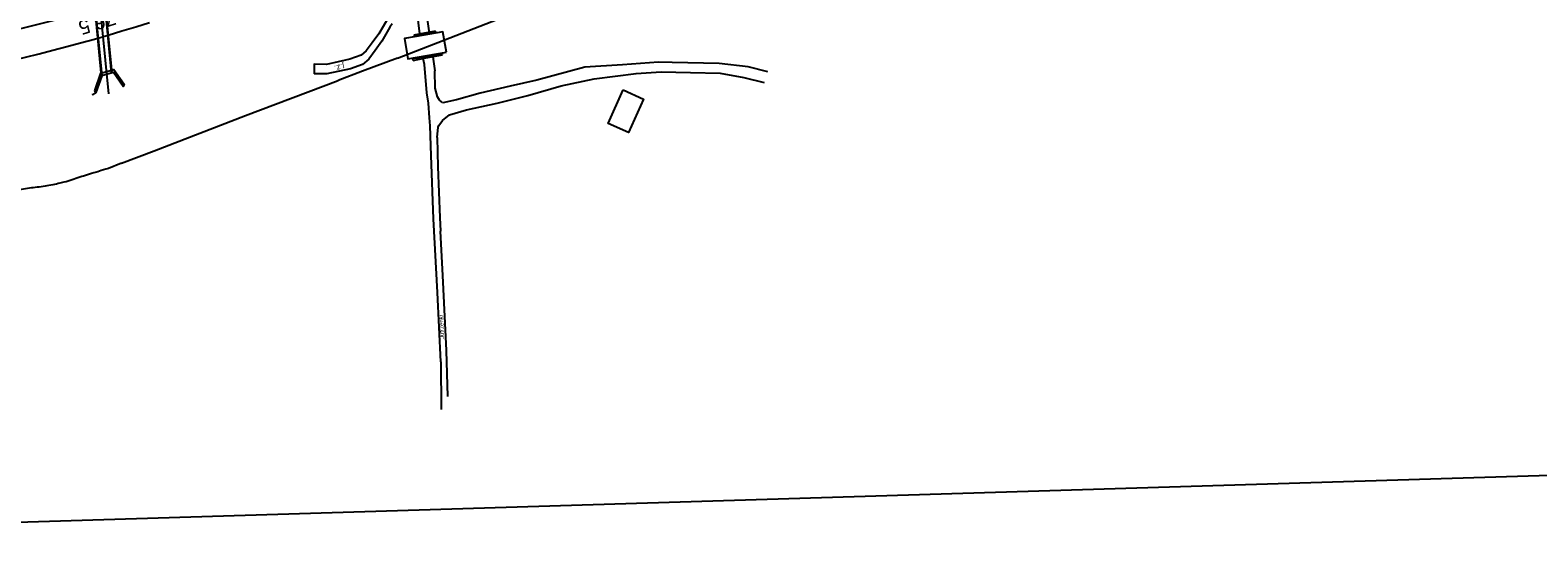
# Model space of a CAD drawing. Extents: x 6541740 to 6566395, y 5525066 to 5530361.
# Drawn here: x 6553638.7 to 6553839.7, y 5525186.4 to 5525255.7 of the extents above; entities that cross this region are included whole.
import ezdxf

# ---------------------------------------------------------------- set-up
doc = ezdxf.new("R2010")
doc.units = 0
for name, color, linetype in [('ps_wymiarowanie', 7, 'Continuous'), ('TOR_PRZEK_P-komponent', 7, 'Continuous'), ('TOR_PS_P-chodniki i place ładunkowe', 7, 'Continuous'), ('TOR_PS_T-rowy otwarte nieumocnione', 7, 'Continuous'), ('TOR_PS_T-umocnienia skarp', 7, 'Continuous'), ('TOR_PS_T-wypelnienia', 7, 'Continuous'), ('TOR_RAMKI-ramka+tabelka 1', 7, 'Continuous'), ('TOR_W-warstwa dodatkowa 2', 7, 'Continuous')]:
    doc.layers.add(name, color=color, linetype=linetype)

msp = doc.modelspace()

# ---------------------------------------------------------------- linework, layer by layer
at = {"layer": 'ps_wymiarowanie'}
msp.add_lwpolyline([(6553717.76, 5525247.71), (6553720.48, 5525246.48), (6553718.46, 5525241.99), (6553715.74, 5525243.22)], close=True, dxfattribs=at)
at = {"layer": 'TOR_PRZEK_P-komponent'}
for centre, major_axis, start_param, end_param in [((6553554.98, 5526208.45), (-32.89, 959.44), 3.033513, 3.274082), ((6553554.2, 5526219.47), (-33.4, 974.43), 3.035131, 3.280194)]:
    msp.add_ellipse(centre, major_axis=major_axis, ratio=0.5, start_param=start_param, end_param=end_param, dxfattribs=at)
at = {"layer": 'TOR_PS_P-chodniki i place ładunkowe'}
msp.add_lwpolyline([(6554371.94, 5525212.51), (6553522.34, 5525186.44), (6553513.53, 5525473.31), (6554363.13, 5525499.38)], close=True, dxfattribs=at)
at = {"layer": 'TOR_PS_T-rowy otwarte nieumocnione'}
for p, q in [((6553687.68, 5525251.95), (6553682.98, 5525250.19)), ((6553682.98, 5525250.19), (6553679.75, 5525248.97))]:
    msp.add_line(p, q, dxfattribs=at)
for points in [[(6553687.68, 5525251.95), (6553708.04, 5525259.89), (6553712.04, 5525261.4), (6553716.07, 5525262.95), (6553720.53, 5525264.69), (6553725.45, 5525266.58), (6553729.11, 5525267.95), (6553733.04, 5525269.48), (6553736.47, 5525270.79), (6553741.25, 5525272.58), (6553744.63, 5525273.83), (6553746.73, 5525274.49), (6553749.25, 5525275.07), (6553751.8, 5525275.65), (6553759.03, 5525276.81), (6553763.44, 5525277.44), (6553766.32, 5525277.9), (6553770.76, 5525278.62), (6553773.74, 5525279.08), (6553777.06, 5525279.62), (6553780.46, 5525280.1), (6553784.04, 5525280.75)], [(6553650.87, 5525237.91), (6553655.24, 5525239.56), (6553667.41, 5525244.27), (6553679.75, 5525248.97)], [(6553650.87, 5525237.91), (6553649.13, 5525237.22)]]:
    msp.add_lwpolyline(points, dxfattribs=at)
msp.add_open_spline([(6553649.13, 5525237.22), (6553648.11, 5525236.91), (6553647.09, 5525236.59), (6553646.07, 5525236.28), (6553645.05, 5525235.96), (6553644.03, 5525235.57), (6553643.01, 5525235.33), (6553640.94, 5525234.84), (6553638.85, 5525234.63), (6553636.77, 5525234.29), (6553634.69, 5525233.94), (6553632.61, 5525233.6), (6553630.54, 5525233.25)], degree=3, dxfattribs=at)
at = {"layer": 'TOR_PS_T-umocnienia skarp'}
for p, q in [((6553692.75, 5525255.55), (6553691.27, 5525255.28)), ((6553692.19, 5525255.44), (6553692.09, 5525255.17)), ((6553692.75, 5525255.55), (6553692.79, 5525255.3)), ((6553691.27, 5525255.28), (6553689.85, 5525255.01)), ((6553689.85, 5525255.01), (6553689.89, 5525254.77)), ((6553691.32, 5525255.03), (6553689.89, 5525254.77)), ((6553690.51, 5525255.13), (6553690.4, 5525254.86)), ((6553690.71, 5525255.17), (6553690.61, 5525254.9)), ((6553692.79, 5525255.3), (6553691.32, 5525255.03)), ((6553691.98, 5525255.4), (6553691.88, 5525255.13)), ((6553689.69, 5525251.88), (6553691.17, 5525252.16)), ((6553689.74, 5525251.63), (6553689.69, 5525251.88)), ((6553689.74, 5525251.63), (6553691.21, 5525251.91)), ((6553690.3, 5525251.74), (6553690.4, 5525252.01)), ((6553690.51, 5525251.78), (6553690.61, 5525252.05)), ((6553691.17, 5525252.16), (6553692.64, 5525252.43)), ((6553691.21, 5525251.91), (6553692.69, 5525252.18)), ((6553691.77, 5525252.01), (6553691.88, 5525252.29)), ((6553691.98, 5525252.05), (6553692.08, 5525252.33)), ((6553692.64, 5525252.43), (6553693.6, 5525252.61)), ((6553692.69, 5525252.18), (6553693.65, 5525252.36)), ((6553693.25, 5525252.29), (6553693.35, 5525252.56)), ((6553693.46, 5525252.33), (6553693.56, 5525252.6)), ((6553693.65, 5525252.36), (6553693.6, 5525252.61))]:
    msp.add_line(p, q, dxfattribs=at)
msp.add_lwpolyline([(6553694.22, 5525252.72), (6553693.73, 5525255.46), (6553690.14, 5525254.82), (6553688.61, 5525254.55), (6553689.06, 5525251.83), (6553694.22, 5525252.72)], dxfattribs=at)
at = {"layer": 'TOR_PS_T-wypelnienia'}
for p, q in [((6553692.36, 5525252.12), (6553692.64, 5525250.26)), ((6553692.71, 5525247.92), (6553692.64, 5525250.26)), ((6553693, 5525246.78), (6553692.71, 5525247.92)), ((6553702.67, 5525248.18), (6553698.67, 5525247.26)), ((6553706.26, 5525249), (6553702.67, 5525248.18)), ((6553693.25, 5525246.31), (6553693, 5525246.78)), ((6553693.73, 5525245.97), (6553693.25, 5525246.31)), ((6553695.52, 5525246.37), (6553693.73, 5525245.97)), ((6553698.67, 5525247.26), (6553695.52, 5525246.37)), ((6553696.86, 5525245.02), (6553700.97, 5525245.94)), ((6553700.97, 5525245.94), (6553705.04, 5525246.94)), ((6553693.18, 5525242.95), (6553693.65, 5525243.63)), ((6553693.65, 5525243.63), (6553694.6, 5525244.35)), ((6553694.6, 5525244.35), (6553696.86, 5525245.02)), ((6553692.96, 5525241.33), (6553693.09, 5525242.72)), ((6553693.09, 5525242.72), (6553693.18, 5525242.95)), ((6553692.96, 5525241.33), (6553693.03, 5525237.43)), ((6553693.03, 5525237.43), (6553693.3, 5525230.67)), ((6553693.3, 5525230.67), (6553693.42, 5525228.85)), ((6553693.45, 5525211.39), (6553693.5, 5525205.04)), ((6553694.36, 5525206.77), (6553694.22, 5525212.91))]:
    msp.add_line(p, q, dxfattribs=at)
for points in [[(6553690.66, 5525255.16), (6553689.91, 5525261.44), (6553689.13, 5525267.92)], [(6553690.03, 5525268.25), (6553690.89, 5525262.06), (6553691.91, 5525255.28)], [(6553686.74, 5525257.85), (6553686.23, 5525257.02), (6553685.74, 5525256.16), (6553685.17, 5525255.17), (6553684.28, 5525253.98), (6553683.51, 5525252.89), (6553682.81, 5525252.33)], [(6553686.96, 5525256.53), (6553686.66, 5525256.06), (6553685.59, 5525254.18), (6553684.67, 5525252.95), (6553683.85, 5525251.79), (6553682.99, 5525251.1)], [(6553682.81, 5525252.33), (6553681.29, 5525251.78), (6553678.18, 5525251.1), (6553676.55, 5525251.13), (6553676.57, 5525249.86)], [(6553692.48, 5525230.51), (6553692.16, 5525238.94), (6553692.01, 5525242.89), (6553691.94, 5525243.97), (6553691.79, 5525245.91), (6553691.57, 5525247.3), (6553691.25, 5525251.09), (6553691.1, 5525251.89)], [(6553737.05, 5525250.13), (6553734.41, 5525250.78), (6553730.56, 5525251.2), (6553724.28, 5525251.35), (6553722.47, 5525251.42), (6553717.65, 5525251.05), (6553712.64, 5525250.72), (6553706.26, 5525249)], [(6553682.99, 5525251.1), (6553681.41, 5525250.52), (6553678.24, 5525249.83), (6553676.57, 5525249.86)], [(6553705.04, 5525246.94), (6553709.5, 5525248.22), (6553713.88, 5525249.19), (6553719.48, 5525249.9), (6553722.81, 5525250.13), (6553726.75, 5525250.02), (6553730.68, 5525249.93), (6553733.84, 5525249.33), (6553736.55, 5525248.69)], [(6553693.45, 5525211.39), (6553693.02, 5525220.65), (6553692.48, 5525230.51)], [(6553694.22, 5525212.91), (6553693.71, 5525222.93), (6553693.42, 5525228.85)]]:
    msp.add_lwpolyline(points, dxfattribs=at)
at = {"layer": 'TOR_W-warstwa dodatkowa 2'}
for p, q in [((6553649.17, 5525247.19), (6553646.91, 5525270.28)), ((6553648.22, 5525249.53), (6553646.57, 5525266.4)), ((6553648.29, 5525249.6), (6553646.64, 5525266.42)), ((6553649.54, 5525249.96), (6553647.9, 5525266.78)), ((6553649.62, 5525249.98), (6553647.98, 5525266.8))]:
    msp.add_line(p, q, dxfattribs=at)
msp.add_lwpolyline([(6553647.32, 5525247.57), (6553648.13, 5525249.91), (6553649.85, 5525250.41), (6553651.21, 5525248.44), (6553651.11, 5525248.16), (6553649.81, 5525250.04), (6553648.24, 5525249.59), (6553647.46, 5525247.36)], close=True, dxfattribs=at)
msp.add_ellipse((6553647.04, 5525248.35), major_axis=(-0.04, 1.26), ratio=0.5, start_param=2.98294, end_param=4.264063, dxfattribs=at)

# ---------------------------------------------------------------- texts
at = {"layer": 'TOR_PS_T-wypelnienia'}
for s, height, rotation, p in [('j.z.', 0.8, 193.2004, (6553680.5, 5525251.22)), ('Jutrzenki', 0.581, 92.3287, (6553693.88, 5525214.47))]:
    msp.add_text(s, height=height, rotation=rotation, dxfattribs=at).set_placement(p)
at = {"layer": 'TOR_RAMKI-ramka+tabelka 1'}
msp.add_text('76.5', height=1.921, rotation=197.4113, dxfattribs=at).set_placement((6553649.73, 5525258.31))

doc.saveas('drawing.dxf')
